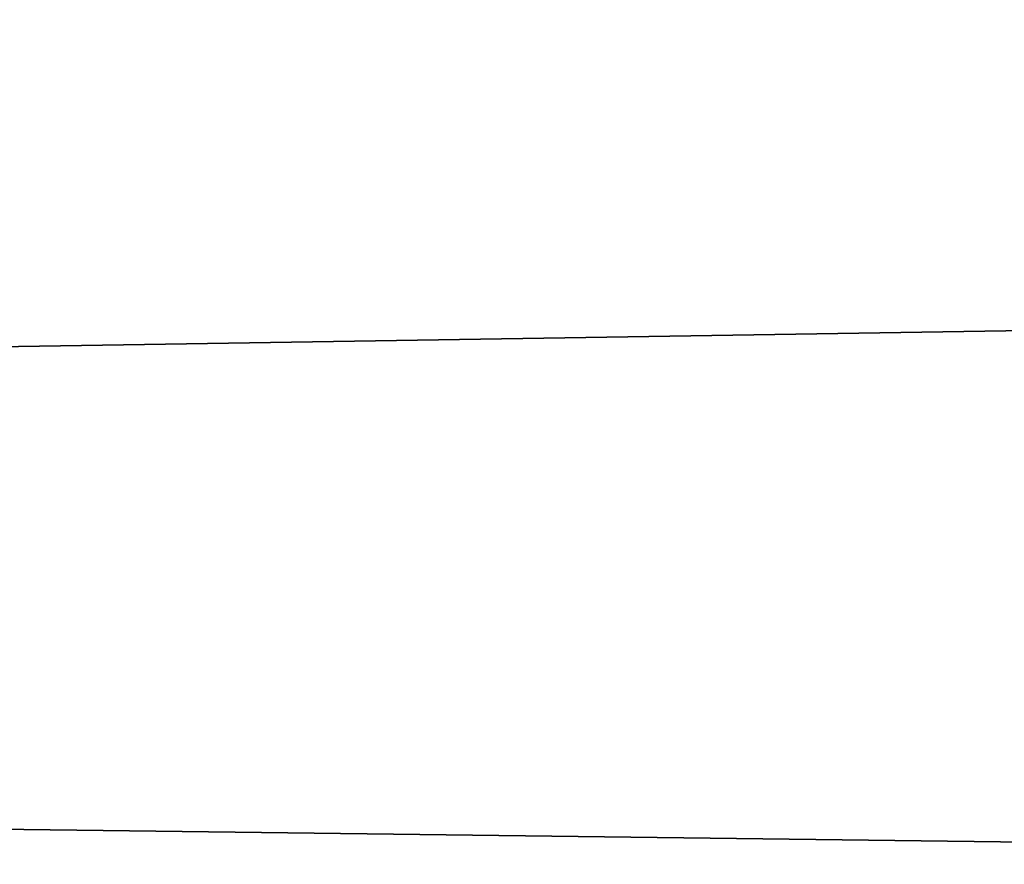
# Model space of a CAD drawing. Header units: millimetres. Extents: x -522 to 188, y -54 to 63.
# Tile 599 of 656: x -3.80547 to -3.80324, y -36.79808 to -36.79617. Entities that reach past the tile are written whole.
import ezdxf

# ---------------------------------------------------------------- set-up
doc = ezdxf.new("R2010")
doc.units = ezdxf.units.MM
doc.header["$LTSCALE"] = 65.185185
for name, color, linetype in [('1', 7, 'CONTINUOUS'), ('2', 7, 'CONTINUOUS'), ('8', 7, 'CONTINUOUS'), ('9', 7, 'CONTINUOUS')]:
    doc.layers.add(name, color=color, linetype=linetype)

msp = doc.modelspace()

# ---------------------------------------------------------------- linework, layer by layer
at = {"layer": '1', "color": 7, "linetype": 'CONTINUOUS'}
for points in [[(-4.178775, -36.8, -12.3100676), (-3.3646476, 23, -12.5570357), (-3.3647088, -36.8, -12.5570172), (-4.178775, -36.8, -12.3100676)], [(-4.178713, 23, -12.3100917), (-3.3646476, 23, -12.5570357), (-4.178775, -36.8, -12.3100676), (-4.178713, 23, -12.3100917)]]:
    msp.add_3dface(points, dxfattribs=at)
at = {"layer": '2', "color": 7, "linetype": 'CONTINUOUS'}
for points in [[(-3.3647088, -36.8, 12.5570172), (-4.178713, 23, 12.3100917), (-4.178775, -36.8, 12.3100676), (-3.3647088, -36.8, 12.5570172)], [(-3.3646476, 23, 12.5570357), (-4.178713, 23, 12.3100917), (-3.3647088, -36.8, 12.5570172), (-3.3646476, 23, 12.5570357)]]:
    msp.add_3dface(points, dxfattribs=at)
at = {"layer": '8', "color": 3, "linetype": 'CONTINUOUS'}
for points in [[(-3.5424354, -36.7927089, -10.4356782), (-3.998883, -36.8, -10.1399671), (-4.2173768, -36.7927089, -10.1816483), (-3.5424354, -36.7927089, -10.4356782)], [(-3.6503799, -36.8, -10.2705676), (-3.998883, -36.8, -10.1399671), (-3.5424354, -36.7927089, -10.4356782), (-3.6503799, -36.8, -10.2705676)]]:
    msp.add_3dface(points, dxfattribs=at)
at = {"layer": '9', "color": 3, "linetype": 'CONTINUOUS'}
for points in [[(-3.9988822, -36.8, 10.1399675), (-3.650379, -36.8, 10.2705679), (-4.2173768, -36.7927089, 10.1816483), (-3.9988822, -36.8, 10.1399675)], [(-4.2173768, -36.7927089, 10.1816483), (-3.650379, -36.8, 10.2705679), (-3.5424354, -36.7927089, 10.4356782), (-4.2173768, -36.7927089, 10.1816483)]]:
    msp.add_3dface(points, dxfattribs=at)

doc.saveas('drawing.dxf')
